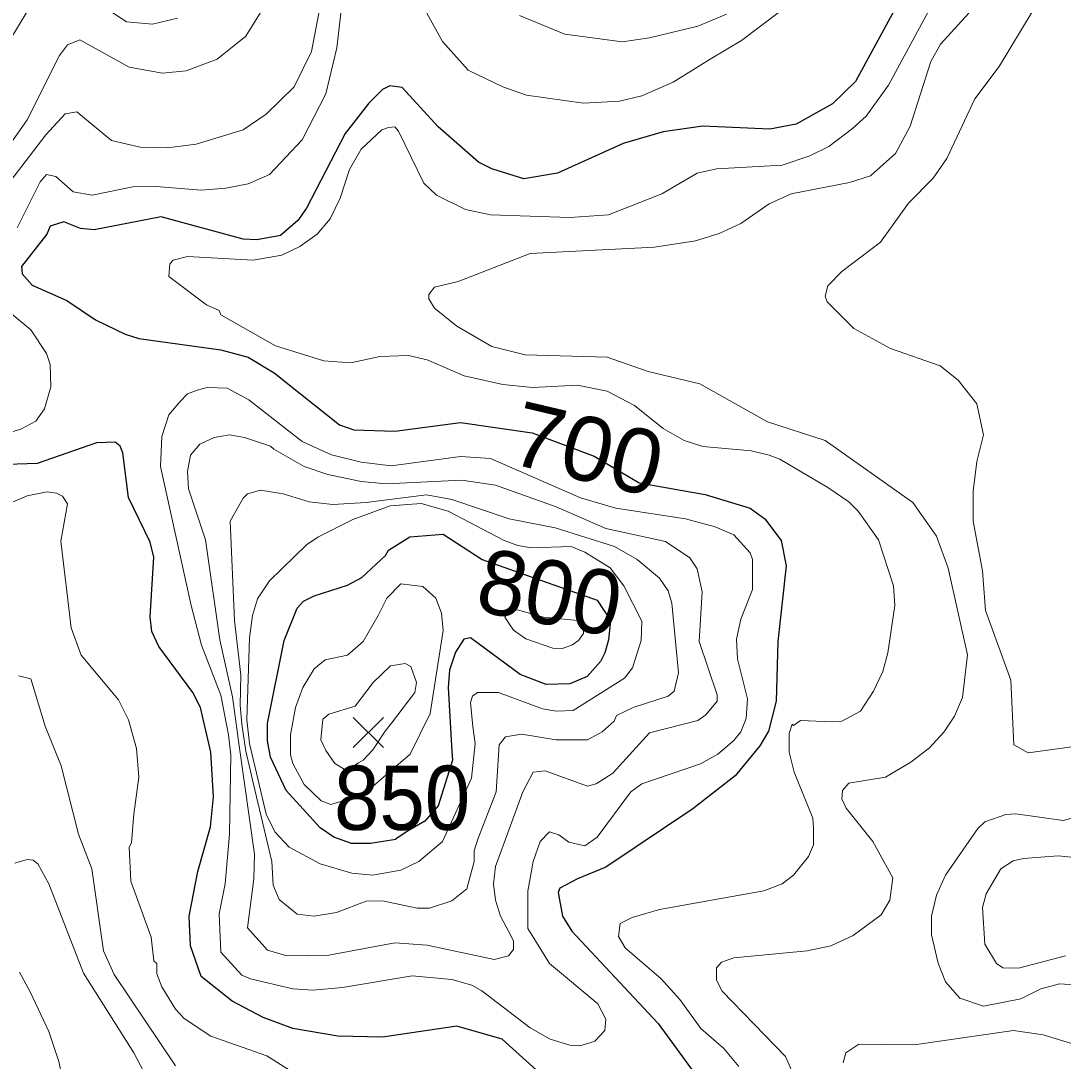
# Model space of a CAD drawing. Extents: x 423 to 448.8, y 7456.3 to 7484.
# Drawn here: x 424.389 to 425.687, y 7456.945 to 7458.241 of the extents above; entities that cross this region are included whole.
import ezdxf
from ezdxf.enums import TextEntityAlignment as Align

# ---------------------------------------------------------------- set-up
doc = ezdxf.new("R2010")
doc.units = 0
doc.header["$LTSCALE"] = 0.032
for name, color, linetype, lineweight in [('1', 7, 'Continuous', 25), ('2', 7, 'Continuous', 13), ('21', 7, 'Continuous', 25)]:
    doc.layers.add(name, color=color, linetype=linetype, lineweight=lineweight)
doc.layers.add('61', color=7, linetype='Continuous')

msp = doc.modelspace()

# ---------------------------------------------------------------- linework, layer by layer
at = {"layer": '1'}
for points in [[(425.4766, 7458.2536), (425.4287, 7458.1655), (425.4001, 7458.1376), (425.3545, 7458.1121), (425.322, 7458.1059), (425.2384, 7458.1098), (425.1889, 7458.1028), (425.1394, 7458.0881), (425.0575, 7458.051), (425.0156, 7458.044), (424.9755, 7458.0564), (424.9592, 7458.0649), (424.9089, 7458.109), (424.8641, 7458.1577), (424.8486, 7458.16), (424.8393, 7458.1554), (424.8223, 7458.1384), (424.7929, 7458.1005), (424.745, 7458.0077), (424.7341, 7457.9922), (424.7125, 7457.9736), (424.6831, 7457.9682), (424.6661, 7457.969), (424.564, 7457.9968), (424.4805, 7457.9806), (424.4634, 7457.9821), (424.4425, 7457.9907), (424.4255, 7457.9852), (424.4216, 7457.9752), (424.3899, 7457.9349), (424.3907, 7457.9257), (424.4031, 7457.9118), (424.4464, 7457.8924), (424.482, 7457.8684), (424.5191, 7457.8506), (424.5361, 7457.8452), (424.6382, 7457.8313), (424.6723, 7457.822), (424.7047, 7457.8027), (424.7372, 7457.7764), (424.786, 7457.7377), (424.8038, 7457.7315), (424.8548, 7457.73), (424.9368, 7457.7408), (425.026, 7457.7277), (425.103, 7457.6988), (425.1591, 7457.6657), (425.2415, 7457.6511), (425.2972, 7457.6341), (425.3158, 7457.6209), (425.3359, 7457.5938), (425.3421, 7457.5622), (425.332, 7457.4678), (425.3297, 7457.3936), (425.3204, 7457.3564), (425.3096, 7457.3379), (425.2786, 7457.3007), (425.226, 7457.2597), (425.1177, 7457.187), (425.0822, 7457.1723), (425.0605, 7457.1607), (425.0582, 7457.1553), (425.0636, 7457.1259), (425.0752, 7457.1074), (425.1827, 7456.9921), (425.2276, 7456.931)], [(425.0311, 7456.9341), (424.9886, 7456.9728), (424.9322, 7456.989), (424.8393, 7456.9751), (424.7837, 7456.9766), (424.728, 7456.9859), (424.6908, 7456.9999), (424.6522, 7457.0199), (424.6135, 7457.0509), (424.6003, 7457.0888), (424.5988, 7457.1259), (424.6096, 7457.1816), (424.6251, 7457.2373), (424.6289, 7457.2744), (424.6259, 7457.3301), (424.6127, 7457.3858), (424.6034, 7457.4044), (424.5609, 7457.4616), (424.5524, 7457.4802), (424.5501, 7457.4987), (424.5547, 7457.573), (424.5501, 7457.5916), (424.523, 7457.6473), (424.516, 7457.7029), (424.5129, 7457.7114), (424.5067, 7457.7161), (424.4835, 7457.7153), (424.4093, 7457.6898), (424.3722, 7457.6882)]]:
    msp.add_lwpolyline(points, dxfattribs=at)
msp.add_lwpolyline([(424.8431, 7457.5749), (424.847, 7457.5815), (424.8734, 7457.5985), (424.9151, 7457.6016), (424.9638, 7457.5699), (425.1069, 7457.5195), (425.1234, 7457.4941), (425.1209, 7457.4699), (425.1162, 7457.4538), (425.1108, 7457.4431), (425.0945, 7457.4244), (425.0729, 7457.4152), (425.0435, 7457.4144), (425.011, 7457.4268), (424.9492, 7457.4724), (424.9406, 7457.4709), (424.9306, 7457.4546), (424.9229, 7457.4322), (424.9213, 7457.4106), (424.926, 7457.3309), (424.9266, 7457.32), (424.9088, 7457.2633), (424.8923, 7457.2444), (424.8716, 7457.232), (424.8557, 7457.2219), (424.8563, 7457.2214), (424.8244, 7457.2163), (424.8007, 7457.2164), (424.779, 7457.2241), (424.762, 7457.2357), (424.7194, 7457.2822), (424.7001, 7457.3239), (424.6962, 7457.3441), (424.6962, 7457.3657), (424.7171, 7457.4694), (424.7334, 7457.5096), (424.7411, 7457.5181), (424.7542, 7457.525), (424.796, 7457.5382), (424.8138, 7457.5475)], close=True, dxfattribs=at)
at = {"layer": '2'}
for points in [[(425.5579, 7458.3248), (425.4697, 7458.1608), (425.4418, 7458.1221), (425.4248, 7458.1066), (425.3954, 7458.0842), (425.3715, 7458.0726), (425.3374, 7458.061), (425.2555, 7458.0564), (425.2315, 7458.051), (425.1874, 7458.0254), (425.1209, 7457.9991), (425.0729, 7457.996), (424.9739, 7457.9991), (424.9429, 7458.0061), (424.9066, 7458.0239), (424.8911, 7458.0386), (424.8594, 7458.1036), (424.8548, 7458.109), (424.8471, 7458.1082), (424.8385, 7458.1051), (424.813, 7458.0811), (424.7983, 7458.0556), (424.7867, 7458.0201), (424.7744, 7457.9945), (424.7581, 7457.9752), (424.7364, 7457.9597), (424.714, 7457.9489), (424.6785, 7457.9427), (424.5965, 7457.9473), (424.5787, 7457.9427), (424.5748, 7457.9381), (424.5733, 7457.9226), (424.6204, 7457.887), (424.6359, 7457.88), (424.6382, 7457.8746), (424.7063, 7457.836), (424.7666, 7457.8174), (424.7999, 7457.8151), (424.8362, 7457.8228), (424.8718, 7457.8243), (424.895, 7457.8189), (424.9414, 7457.7988), (424.9894, 7457.788), (425.0265, 7457.7841), (425.0822, 7457.7872), (425.1193, 7457.7795), (425.1534, 7457.7617), (425.1889, 7457.7331), (425.2152, 7457.7184), (425.2384, 7457.7107), (425.2988, 7457.7052)], [(425.3591, 7458.2714), (425.2864, 7458.2165), (425.2477, 7458.1933), (425.2013, 7458.1647), (425.1626, 7458.1476), (425.1348, 7458.1407), (425.0899, 7458.1384), (425.0188, 7458.1484), (424.9894, 7458.1585), (424.9461, 7458.1794), (424.9143, 7458.215), (424.8733, 7458.29)], [(424.1401, 7457.8932), (424.1092, 7457.921), (424.0937, 7457.9396), (424.0968, 7457.9574), (424.1347, 7457.9837), (424.2206, 7458.02), (424.2515, 7458.0448), (424.2638, 7458.0634), (424.2762, 7458.0835), (424.2886, 7458.116), (424.3041, 7458.1438), (424.3381, 7458.1817), (424.3729, 7458.2126), (424.4116, 7458.2768)], [(424.4618, 7458.2791), (424.5207, 7458.2397), (424.5532, 7458.2366), (424.5841, 7458.2444)], [(424.6939, 7458.2614), (424.6691, 7458.2219), (424.6336, 7458.1933), (424.5949, 7458.1786), (424.5655, 7458.1755), (424.5238, 7458.1832), (424.4626, 7458.2173), (424.4472, 7458.2111), (424.4371, 7458.1979), (424.3969, 7458.1175), (424.3273, 7458.0185)], [(424.7604, 7458.2506), (424.7512, 7458.2026), (424.7295, 7458.1585), (424.6947, 7458.1245), (424.6661, 7458.1051), (424.6073, 7458.0873), (424.5717, 7458.0827), (424.5377, 7458.0835), (424.5021, 7458.092), (424.4588, 7458.1275), (424.4441, 7458.1252), (424.4201, 7458.0989), (424.3659, 7458.0278), (424.3234, 7457.9504), (424.3033, 7457.9357), (424.2801, 7457.9256), (424.2755, 7457.9187)], [(424.7875, 7458.2506), (424.7828, 7458.2072), (424.7689, 7458.15), (424.7395, 7458.0928), (424.6986, 7458.0494), (424.6723, 7458.0378), (424.6444, 7458.0324), (424.6135, 7458.0301), (424.5578, 7458.0347), (424.5284, 7458.034), (424.4781, 7458.0239), (424.4542, 7458.0278), (424.4325, 7458.0471), (424.4209, 7458.0494), (424.4131, 7458.0402), (424.3845, 7457.9829)], [(425.5439, 7457.5591), (425.5293, 7457.5993), (425.4999, 7457.641), (425.3908, 7457.7184), (425.3189, 7457.7416), (425.2346, 7457.7888), (425.1704, 7457.8042), (425.1193, 7457.822), (425.0172, 7457.8251), (424.9755, 7457.8352), (424.9321, 7457.8607), (424.9043, 7457.8831), (424.8973, 7457.8948), (424.8973, 7457.9002), (424.9043, 7457.9094), (424.9337, 7457.9164), (425.0234, 7457.9512), (425.1781, 7457.9589), (425.2292, 7457.9667), (425.2586, 7457.9759), (425.2856, 7457.9883), (425.3212, 7458.0131), (425.3483, 7458.0254), (425.421, 7458.0394), (425.4472, 7458.0479), (425.4782, 7458.0757), (425.4967, 7458.1098), (425.5223, 7458.1902), (425.5346, 7458.2119), (425.5695, 7458.2505)], [(425.2678, 7458.249), (425.2323, 7458.2343), (425.1719, 7458.2196), (425.1379, 7458.2149), (425.0667, 7458.2242), (425.0102, 7458.2474)], [(425.6221, 7457.4199), (425.5903, 7457.5065), (425.5865, 7457.556), (425.5749, 7457.6179), (425.5749, 7457.655), (425.5795, 7457.6921), (425.588, 7457.7254), (425.5795, 7457.764), (425.5563, 7457.7934), (425.5339, 7457.8112), (425.472, 7457.8329), (425.4264, 7457.8576), (425.3931, 7457.8909), (425.3908, 7457.8979), (425.3939, 7457.911), (425.4117, 7457.9287), (425.4596, 7457.9651), (425.4944, 7458.0139), (425.5254, 7458.0448), (425.5424, 7458.0696), (425.5772, 7458.1438), (425.6074, 7458.184), (425.6484, 7458.2521)], [(424.3745, 7457.8785), (424.4015, 7457.8561), (424.4209, 7457.8267), (424.4255, 7457.8128), (424.4263, 7457.7849), (424.4185, 7457.7578), (424.4077, 7457.7424), (424.3892, 7457.7323), (424.3598, 7457.7238)], [(425.2988, 7457.7052), (425.3212, 7457.6998), (425.3344, 7457.6952), (425.3939, 7457.6596), (425.4202, 7457.6418), (425.4318, 7457.6302), (425.4573, 7457.5947), (425.4759, 7457.5374), (425.4774, 7457.5127), (425.4689, 7457.4539), (425.4627, 7457.4307), (425.4511, 7457.4059), (425.4349, 7457.3811), (425.4117, 7457.3688), (425.3993, 7457.368), (425.3599, 7457.3696), (425.3514, 7457.3634), (425.3498, 7457.3649), (425.3459, 7457.3533), (425.3459, 7457.3301), (425.3521, 7457.3054), (425.3753, 7457.2481), (425.3761, 7457.2358), (425.3761, 7457.2149), (425.3699, 7457.2002), (425.3513, 7457.1769), (425.3374, 7457.1662), (425.3142, 7457.1576), (425.1843, 7457.1344), (425.1503, 7457.1244), (425.1356, 7457.1167), (425.1332, 7457.1004), (425.1417, 7457.0865), (425.1866, 7457.0478), (425.2098, 7457.0223), (425.2361, 7456.9859), (425.2647, 7456.9612), (425.2833, 7456.9387)], [(424.7419, 7456.9225), (424.6955, 7456.9519), (424.6259, 7456.9766), (424.5926, 7456.9983), (424.5817, 7457.0099), (424.5647, 7457.0378), (424.5585, 7457.054), (424.5585, 7457.0671), (424.5547, 7457.0702), (424.5516, 7457.0996), (424.5261, 7457.1693), (424.5238, 7457.2118), (424.5269, 7457.2172), (424.5299, 7457.2528), (424.5361, 7457.2992), (424.533, 7457.3348), (424.523, 7457.3704), (424.5106, 7457.3951), (424.4642, 7457.4508), (424.4518, 7457.4848), (424.4387, 7457.5931), (424.4472, 7457.6395), (424.441, 7457.6488), (424.4333, 7457.6527), (424.4217, 7457.6542), (424.3969, 7457.6495), (424.3721, 7457.6387)], [(425.3637, 7456.9001), (425.3413, 7456.9511), (425.2624, 7457.0323), (425.2555, 7457.0462), (425.2555, 7457.0617), (425.2616, 7457.0687), (425.2771, 7457.0741), (425.3684, 7457.0826), (425.3978, 7457.0888), (425.4256, 7457.1019), (425.4604, 7457.1275), (425.4712, 7457.146), (425.4751, 7457.1738), (425.4503, 7457.2188), (425.4171, 7457.2605), (425.4117, 7457.2721), (425.4124, 7457.2822), (425.4202, 7457.2914), (425.4658, 7457.2992), (425.4975, 7457.3177), (425.5207, 7457.3355), (425.5385, 7457.3549), (425.5517, 7457.375), (425.5617, 7457.3982), (425.5679, 7457.4515), (425.5439, 7457.5591)], [(424.3861, 7457.4252), (424.4015, 7457.4214), (424.4193, 7457.3626), (424.4394, 7457.3131), (424.4611, 7457.228), (424.4773, 7457.1847), (424.492, 7457.0826), (424.5052, 7457.0532), (424.5817, 7456.9395)], [(425.7551, 7457.3448), (425.6437, 7457.3293), (425.6259, 7457.3394), (425.6221, 7457.4199)], [(425.7072, 7457.0401), (425.6824, 7457.0416), (425.6592, 7457.0354), (425.6345, 7457.023), (425.588, 7457.0138), (425.5586, 7457.0238), (425.5408, 7457.044), (425.5316, 7457.0672), (425.5231, 7457.1027), (425.5231, 7457.1259), (425.5293, 7457.1522), (425.5408, 7457.177), (425.5811, 7457.235), (425.5896, 7457.2435), (425.6159, 7457.2527), (425.6283, 7457.2535), (425.6871, 7457.245), (425.7048, 7457.2497)], [(424.3815, 7457.1917), (424.3969, 7457.1963), (424.4046, 7457.1955), (424.4101, 7457.1909), (424.424, 7457.1662), (424.4673, 7457.0548), (424.5299, 7456.9558), (424.55, 7456.9171)], [(425.6901, 7457.0764), (425.6314, 7457.061), (425.612, 7457.0617), (425.6043, 7457.0671), (425.5896, 7457.0911), (425.5865, 7457.1367), (425.5911, 7457.1538), (425.6097, 7457.1847), (425.6251, 7457.1947), (425.6376, 7457.1978), (425.6809, 7457.2009), (425.769, 7457.1917)], [(425.0341, 7456.2599), (425.0278, 7456.2705), (425.0102, 7456.2952), (424.9654, 7456.3386), (424.9406, 7456.3664), (424.9136, 7456.4066), (424.878, 7456.4491), (424.8424, 7456.4839), (424.8277, 7456.4886), (424.8014, 7456.5087), (424.728, 7456.5798), (424.639, 7456.6387), (424.6104, 7456.6642), (424.5732, 7456.7253), (424.557, 7456.7663), (424.5377, 7456.7933), (424.5269, 7456.8065), (424.4913, 7456.8343), (424.4665, 7456.8583), (424.4472, 7456.8954), (424.4363, 7456.9449), (424.424, 7456.9821), (424.4008, 7457.0316), (424.3876, 7457.0563)], [(425.4132, 7456.9434), (425.4163, 7456.9557), (425.4326, 7456.9666), (425.5014, 7456.9658), (425.6252, 7456.9836), (425.6623, 7456.9782), (425.7613, 7456.948)]]:
    msp.add_lwpolyline(points, dxfattribs=at)
for points in [[(425.086, 7457.6468), (424.9739, 7457.6959), (424.9368, 7457.6983), (424.8502, 7457.6867), (424.813, 7457.6913), (424.7759, 7457.7006), (424.7395, 7457.7169), (424.673, 7457.7687), (424.646, 7457.7834), (424.6212, 7457.7841), (424.6088, 7457.781), (424.5965, 7457.7764), (424.5872, 7457.7663), (424.5732, 7457.7501), (424.5647, 7457.7231), (424.5632, 7457.6859), (424.6011, 7457.5127), (424.6142, 7457.4632), (424.6382, 7457.4013), (424.6475, 7457.3518), (424.6506, 7457.327), (424.6491, 7457.228), (424.6436, 7457.1662), (424.6359, 7457.129), (424.6382, 7457.0811), (424.6645, 7457.0524), (424.6753, 7457.0478), (424.728, 7457.0354), (424.7527, 7457.0339), (424.7898, 7457.037), (424.8765, 7457.0516), (424.926, 7457.047), (424.9507, 7457.0401), (424.9631, 7457.0331), (425.0234, 7456.9867), (425.0482, 7456.9728), (425.0729, 7456.9651), (425.0853, 7456.9643), (425.0977, 7456.9681), (425.1039, 7456.9704), (425.1162, 7456.9836), (425.1177, 7456.9975), (425.1077, 7457.0169), (425.0474, 7457.0671), (425.0203, 7457.1104), (425.0203, 7457.1569), (425.0273, 7457.194), (425.0358, 7457.2188), (425.0474, 7457.2311), (425.059, 7457.2272), (425.0714, 7457.2179), (425.0915, 7457.2133), (425.1069, 7457.2241), (425.1487, 7457.2806), (425.1626, 7457.2907), (425.2354, 7457.3154), (425.257, 7457.3278), (425.2771, 7457.3448), (425.2856, 7457.3556), (425.2925, 7457.3719), (425.2941, 7457.3967), (425.2818, 7457.4462), (425.2802, 7457.4709), (425.2856, 7457.4957), (425.3003, 7457.5328), (425.3003, 7457.5699), (425.2972, 7457.5784), (425.2771, 7457.6008), (425.2539, 7457.6109), (425.2168, 7457.6209), (425.1302, 7457.6341)], [(424.704, 7457.7075), (424.7419, 7457.6859), (424.7713, 7457.6758), (424.813, 7457.6674), (424.844, 7457.6642), (424.9383, 7457.6689), (424.9801, 7457.6627), (425.0559, 7457.6356), (425.1178, 7457.6085), (425.192, 7457.5923), (425.2222, 7457.5722), (425.2315, 7457.5583), (425.2376, 7457.5297), (425.2338, 7457.4678), (425.2561, 7457.4017), (425.2562, 7457.3936), (425.2423, 7457.3765), (425.2322, 7457.3695), (425.1719, 7457.3541), (425.1263, 7457.3038), (425.1054, 7457.2907), (425.0946, 7457.2876), (425.042, 7457.3069), (425.0273, 7457.3054), (425.0141, 7457.2806), (424.9801, 7457.1878), (424.9778, 7457.1662), (424.9801, 7457.146), (424.9863, 7457.1259), (424.9963, 7457.1073), (425.0025, 7457.095), (425.0025, 7457.0842), (424.9963, 7457.0764), (424.9786, 7457.0718), (424.895, 7457.0896), (424.8548, 7457.0927), (424.7728, 7457.0772), (424.7202, 7457.0764), (424.6962, 7457.0834), (424.6715, 7457.1112), (424.6792, 7457.1723), (424.68, 7457.2033), (424.6611, 7457.338), (424.6528, 7457.3989), (424.6368, 7457.4701), (424.6189, 7457.5947), (424.598, 7457.6581), (424.5965, 7457.6797), (424.6003, 7457.6998), (424.6119, 7457.7138), (424.6297, 7457.7222), (424.6491, 7457.7254), (424.6676, 7457.7222), (424.7001, 7457.7114)], [(424.6552, 7457.4941), (424.6498, 7457.6179), (424.666, 7457.6465), (424.6715, 7457.6518), (424.6877, 7457.6565), (424.7156, 7457.6519), (424.7481, 7457.6418), (424.7775, 7457.6387), (424.8192, 7457.641), (424.8943, 7457.6508), (424.926, 7457.6449), (424.9971, 7457.6209), (425.0544, 7457.6093), (425.1286, 7457.5861), (425.1565, 7457.5699), (425.1843, 7457.5467), (425.1951, 7457.5312), (425.1998, 7457.5158), (425.2082, 7457.4291), (425.2029, 7457.4059), (425.1951, 7457.3997), (425.1518, 7457.3858), (425.1309, 7457.3757), (425.1278, 7457.3688), (425.1131, 7457.3556), (425.0946, 7457.3456), (425.0559, 7457.3456), (425.0126, 7457.3525), (424.9925, 7457.3494), (424.9847, 7457.3394), (424.9809, 7457.2806), (424.9584, 7457.2218), (424.9538, 7457.2071), (424.9538, 7457.194), (424.9445, 7457.1599), (424.926, 7457.1452), (424.8981, 7457.136), (424.8827, 7457.136), (424.8393, 7457.1452), (424.8192, 7457.1445), (424.7821, 7457.1306), (424.7543, 7457.1259), (424.7334, 7457.1282), (424.7109, 7457.1468), (424.7032, 7457.1646), (424.7017, 7457.194), (424.6805, 7457.2834), (424.6693, 7457.3312), (424.6644, 7457.3649), (424.6622, 7457.3886), (424.6629, 7457.4261)], [(424.8014, 7457.1793), (424.827, 7457.177), (424.8625, 7457.1832), (424.8849, 7457.194), (424.9143, 7457.2187), (424.9503, 7457.2976), (424.9548, 7457.3411), (424.952, 7457.362), (424.9491, 7457.392), (424.9515, 7457.3997), (424.9577, 7457.4044), (424.984, 7457.4043), (425.0389, 7457.3843), (425.0559, 7457.3811), (425.0768, 7457.3819), (425.141, 7457.4222), (425.151, 7457.4353), (425.1618, 7457.4694), (425.1626, 7457.4933), (425.1402, 7457.5374), (425.1232, 7457.5598), (425.0915, 7457.5791), (425.0745, 7457.5861), (425.025, 7457.5846), (425.008, 7457.5877), (424.9909, 7457.5938), (424.9213, 7457.6302), (424.8875, 7457.64), (424.8492, 7457.637), (424.8027, 7457.6197), (424.7589, 7457.5977), (424.745, 7457.5884), (424.6986, 7457.5436), (424.6838, 7457.5212), (424.6777, 7457.5003), (424.6738, 7457.4724), (424.6707, 7457.3704), (424.6738, 7457.341), (424.6947, 7457.2528), (424.7055, 7457.2311), (424.7233, 7457.2118), (424.762, 7457.1909)], [(424.8339, 7457.5003), (424.8447, 7457.522), (424.8625, 7457.5397), (424.8896, 7457.5366), (424.9058, 7457.5219), (424.9128, 7457.5034), (424.9151, 7457.4817), (424.8989, 7457.3781), (424.8741, 7457.3278), (424.8502, 7457.3072), (424.8155, 7457.2769), (424.775, 7457.2649), (424.763, 7457.2694), (424.7419, 7457.2899), (424.728, 7457.3162), (424.7249, 7457.327), (424.7249, 7457.3518), (424.731, 7457.3858), (424.7403, 7457.4106), (424.7542, 7457.4338), (424.7682, 7457.4453), (424.796, 7457.4508), (424.8153, 7457.4678)], [(424.9917, 7457.4982), (425.0028, 7457.482), (425.0178, 7457.4712), (425.0515, 7457.4595), (425.0632, 7457.4592), (425.0752, 7457.4634), (425.0836, 7457.4691), (425.0896, 7457.4781), (425.0896, 7457.4868), (425.0827, 7457.494), (425.0398, 7457.4982), (425.0076, 7457.5073), (424.9962, 7457.5048)], [(424.7689, 7457.3324), (424.7627, 7457.3456), (424.765, 7457.3711), (424.7728, 7457.3773), (424.8053, 7457.3874), (424.8277, 7457.4168), (424.8494, 7457.4376), (424.8679, 7457.4407), (424.8749, 7457.4369), (424.8818, 7457.4168), (424.8796, 7457.4044), (424.8509, 7457.3664), (424.843, 7457.3563), (424.8273, 7457.3331), (424.8153, 7457.3203), (424.8096, 7457.3169), (424.8014, 7457.3113), (424.7916, 7457.309), (424.78, 7457.3162)]]:
    msp.add_lwpolyline(points, close=True, dxfattribs=at)
at = {"layer": '21'}
for p, q in [((424.8031, 7457.3734), (424.8406, 7457.3359)), ((424.8406, 7457.3734), (424.8031, 7457.3359))]:
    msp.add_line(p, q, dxfattribs=at)

# ---------------------------------------------------------------- texts
at = {"layer": '61', "width": 1.05}
msp.add_text('700', height=0.08, rotation=346.675, dxfattribs=at).set_placement((425.0859, 7457.6689), align=Align.CENTER)
at = {"layer": '61'}
msp.add_text('800', height=0.08, rotation=349.177, dxfattribs=at).set_placement((425.0405, 7457.4899), align=Align.CENTER)
at = {"layer": '61', "width": 0.95}
msp.add_text('850', height=0.08, dxfattribs=at).set_placement((424.8639, 7457.2333), align=Align.CENTER)

doc.saveas('drawing.dxf')
